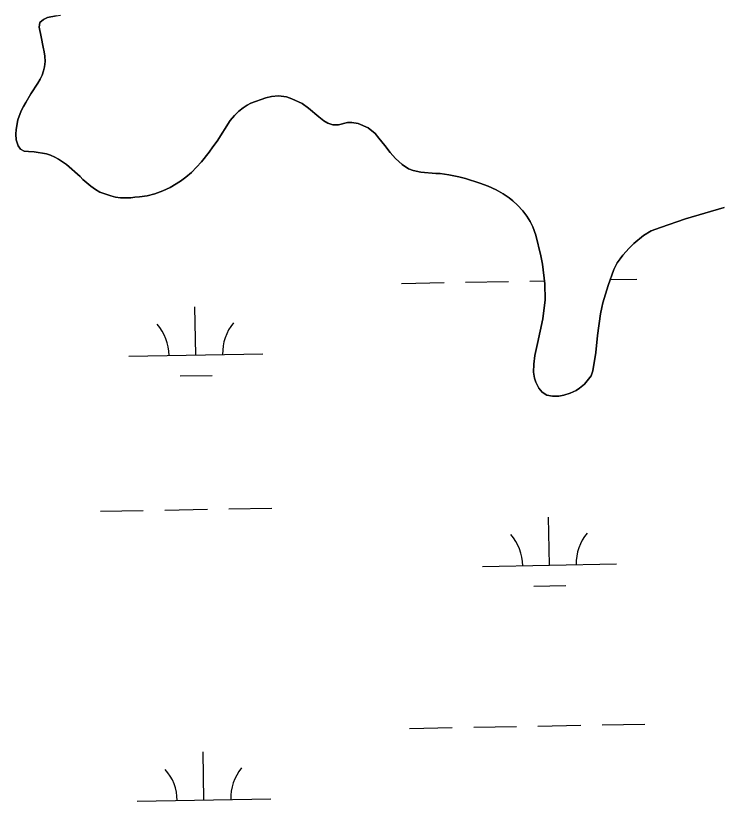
# Model space of a CAD drawing. Extents: x 3957609 to 3995875, y 234277 to 260273.
# Drawn here: x 3983238 to 3983763, y 256912 to 257499 of the extents above; entities that cross this region are included whole.
import ezdxf

# ---------------------------------------------------------------- set-up
doc = ezdxf.new("R2010")
doc.units = 0
doc.layers.add('V-TOPO-SHOR', color=7, linetype='Continuous')
doc.layers.add('V-WETL-SWMP', color=7, linetype='Continuous')

msp = doc.modelspace()

# ---------------------------------------------------------------- linework, layer by layer
at = {"layer": 'V-TOPO-SHOR'}
for points in [[(3983382.778, 257397.218), (3983377.115, 257390.144), (3983369.572, 257382.032), (3983365.386, 257378.499), (3983361.409, 257375.591), (3983353.669, 257370.819), (3983348.234, 257368.335), (3983342.174, 257366.271), (3983336.534, 257364.622), (3983330.687, 257363.809), (3983327.346, 257363.612), (3983324.215, 257363.207), (3983316.492, 257363.236), (3983312.738, 257363.666), (3983309.193, 257364.722), (3983301.062, 257367.467), (3983297.939, 257369.355), (3983294.4, 257371.872), (3983288.367, 257376.904), (3983286.288, 257379.208), (3983276.093, 257388.01), (3983270.264, 257391.998), (3983267.348, 257393.468), (3983264.223, 257394.943), (3983261.098, 257395.997), (3983251.919, 257397.492), (3983247.747, 257397.716), (3983244.617, 257398.146), (3983241.699, 257399.616), (3983240.04, 257402.127), (3983238.594, 257406.516), (3983238.193, 257410.692), (3983238.414, 257414.239), (3983239.694, 257421.538), (3983242.223, 257428.206), (3983243.905, 257431.54), (3983245.795, 257434.455), (3983249.576, 257440.91), (3983254.821, 257448.821), (3983256.502, 257451.738), (3983257.974, 257454.863), (3983259.029, 257457.99), (3983259.666, 257461.118), (3983260.098, 257465.083), (3983259.906, 257469.048), (3983259.5, 257472.39), (3983258.677, 257475.73), (3983257.245, 257483.459), (3983255.603, 257490.769), (3983256.242, 257494.316), (3983258.962, 257496.392), (3983261.888, 257497.842), (3983268.364, 257499.278), (3983271.704, 257499.684)], [(3983767.687, 257355.939), (3983738.853, 257347.488), (3983720.046, 257341.088), (3983713.149, 257338.399), (3983707.502, 257335.082), (3983700.175, 257329.056), (3983696.613, 257325.522), (3983692.003, 257320.322), (3983689.908, 257317.614), (3983687.809, 257314.491), (3983685.286, 257309.494), (3983681.067, 257297.611), (3983677.055, 257284.687), (3983676.207, 257281.141), (3983675.355, 257276.345), (3983673, 257260.283), (3983671.908, 257247.556), (3983669.561, 257233.79), (3983668.297, 257230.247), (3983665.361, 257226.294), (3983663.265, 257224.004), (3983659.497, 257220.887), (3983656.986, 257219.226), (3983652.595, 257217.156), (3983648, 257215.712), (3983644.24, 257214.891), (3983639.439, 257214.909), (3983635.06, 257215.759), (3983631.728, 257217.858), (3983629.236, 257221), (3983626.956, 257225.391), (3983625.922, 257228.315), (3983625.314, 257232.909), (3983625.334, 257238.752), (3983626.195, 257245.22), (3983628.314, 257254.395), (3983632.14, 257272.747), (3983633.86, 257286.933), (3983633.696, 257298.83), (3983631.872, 257313.656), (3983630.643, 257319.711), (3983626.942, 257335.379), (3983624.671, 257341.439), (3983622.805, 257345.412), (3983620.317, 257349.387), (3983617.202, 257353.571), (3983613.251, 257357.759), (3983609.714, 257360.905), (3983607.011, 257363.209), (3983602.43, 257366.148), (3983597.222, 257369.089), (3983591.389, 257371.825), (3983585.136, 257374.141), (3983574.503, 257377.52), (3983569.5, 257378.792), (3983561.992, 257380.279), (3983555.526, 257381.346), (3983552.186, 257381.36), (3983540.92, 257382.237), (3983535.29, 257383.509), (3983531.747, 257384.774), (3983526.959, 257388.131), (3983522.175, 257392.532), (3983518.017, 257397.138), (3983514.071, 257402.371), (3983509.708, 257407.812), (3983506.798, 257411.163), (3983501.596, 257415.564), (3983494.097, 257418.722), (3983489.507, 257419.574), (3983486.167, 257419.377), (3983479.482, 257417.733), (3983475.308, 257417.749), (3983471.556, 257419.015), (3983468.431, 257420.696), (3983464.685, 257423.631), (3983456.989, 257430.129), (3983452.201, 257433.695), (3983444.701, 257437.271), (3983440.531, 257438.538), (3983434.69, 257439.395), (3983429.261, 257438.788), (3983425.085, 257437.969), (3983414.007, 257433.836), (3983411.081, 257432.386), (3983408.152, 257430.519), (3983405.013, 257428.024), (3983401.66, 257424.698), (3983398.516, 257420.952), (3983388.651, 257405.545), (3983385.503, 257401.175), (3983382.778, 257397.218)]]:
    msp.add_lwpolyline(points, dxfattribs=at)
at = {"layer": 'V-WETL-SWMP'}
for p, q in [((3983268.364, 257499.279), (3983261.889, 257497.842)), ((3983256.241, 257494.315), (3983255.602, 257490.769)), ((3983258.962, 257496.392), (3983256.241, 257494.315)), ((3983261.889, 257497.842), (3983258.962, 257496.392)), ((3983255.602, 257490.769), (3983257.245, 257483.459)), ((3983257.245, 257483.459), (3983258.677, 257475.731)), ((3983258.677, 257475.731), (3983259.5, 257472.389)), ((3983259.5, 257472.389), (3983259.905, 257469.048)), ((3983259.905, 257469.048), (3983260.099, 257465.082)), ((3983260.099, 257465.082), (3983259.667, 257461.118)), ((3983259.029, 257457.99), (3983257.974, 257454.863)), ((3983259.667, 257461.118), (3983259.029, 257457.99)), ((3983256.502, 257451.738), (3983254.821, 257448.822)), ((3983257.974, 257454.863), (3983256.502, 257451.738)), ((3983254.821, 257448.822), (3983249.575, 257440.911)), ((3983249.575, 257440.911), (3983245.794, 257434.455)), ((3983429.262, 257438.789), (3983434.691, 257439.395)), ((3983434.691, 257439.395), (3983440.531, 257438.539)), ((3983245.794, 257434.455), (3983243.905, 257431.54)), ((3983411.081, 257432.386), (3983414.008, 257433.836)), ((3983414.008, 257433.836), (3983425.085, 257437.969)), ((3983425.085, 257437.969), (3983429.262, 257438.789)), ((3983440.531, 257438.539), (3983444.701, 257437.271)), ((3983444.701, 257437.271), (3983452.201, 257433.695)), ((3983452.201, 257433.695), (3983456.988, 257430.13)), ((3983242.223, 257428.207), (3983239.694, 257421.538)), ((3983243.905, 257431.54), (3983242.223, 257428.207)), ((3983401.661, 257424.698), (3983405.013, 257428.025)), ((3983405.013, 257428.025), (3983408.152, 257430.518)), ((3983408.152, 257430.518), (3983411.081, 257432.386)), ((3983456.988, 257430.13), (3983464.686, 257423.632)), ((3983398.517, 257420.953), (3983401.661, 257424.698)), ((3983464.686, 257423.632), (3983468.432, 257420.696)), ((3983239.694, 257421.538), (3983238.415, 257414.238)), ((3983388.651, 257405.545), (3983398.517, 257420.953)), ((3983468.432, 257420.696), (3983471.557, 257419.015)), ((3983471.557, 257419.015), (3983475.309, 257417.749)), ((3983475.309, 257417.749), (3983479.483, 257417.733)), ((3983479.483, 257417.733), (3983486.167, 257419.378)), ((3983486.167, 257419.378), (3983489.507, 257419.575)), ((3983489.507, 257419.575), (3983494.096, 257418.723)), ((3983494.096, 257418.723), (3983501.597, 257415.565)), ((3983238.415, 257414.238), (3983238.193, 257410.691)), ((3983238.193, 257410.691), (3983238.595, 257406.515)), ((3983501.597, 257415.565), (3983506.799, 257411.163)), ((3983506.799, 257411.163), (3983509.708, 257407.813)), ((3983238.595, 257406.515), (3983240.04, 257402.127)), ((3983385.504, 257401.174), (3983388.651, 257405.545)), ((3983509.708, 257407.813), (3983514.071, 257402.371)), ((3983240.04, 257402.127), (3983241.7, 257399.616)), ((3983241.7, 257399.616), (3983244.617, 257398.145)), ((3983382.777, 257397.219), (3983385.504, 257401.174)), ((3983514.071, 257402.371), (3983518.017, 257397.138)), ((3983244.617, 257398.145), (3983247.746, 257397.716)), ((3983247.746, 257397.716), (3983251.919, 257397.492)), ((3983251.919, 257397.492), (3983261.097, 257395.997)), ((3983261.097, 257395.997), (3983264.223, 257394.942)), ((3983264.223, 257394.942), (3983267.349, 257393.469)), ((3983267.349, 257393.469), (3983270.265, 257391.998)), ((3983377.115, 257390.144), (3983382.777, 257397.219)), ((3983518.017, 257397.138), (3983522.174, 257392.532)), ((3983522.174, 257392.532), (3983526.959, 257388.131)), ((3983270.265, 257391.998), (3983276.094, 257388.011)), ((3983276.094, 257388.011), (3983286.288, 257379.208)), ((3983369.572, 257382.032), (3983377.115, 257390.144)), ((3983526.959, 257388.131), (3983531.746, 257384.774)), ((3983365.385, 257378.499), (3983369.572, 257382.032)), ((3983531.746, 257384.774), (3983535.29, 257383.509)), ((3983535.29, 257383.509), (3983540.92, 257382.236)), ((3983540.92, 257382.236), (3983552.187, 257381.36)), ((3983552.187, 257381.36), (3983555.526, 257381.347)), ((3983555.526, 257381.347), (3983561.992, 257380.28)), ((3983286.288, 257379.208), (3983288.367, 257376.904)), ((3983288.367, 257376.904), (3983294.401, 257371.873)), ((3983353.669, 257370.82), (3983361.409, 257375.592)), ((3983361.409, 257375.592), (3983365.385, 257378.499)), ((3983561.992, 257380.28), (3983569.5, 257378.792)), ((3983569.5, 257378.792), (3983574.504, 257377.521)), ((3983574.504, 257377.521), (3983585.136, 257374.142)), ((3983294.401, 257371.873), (3983297.94, 257369.356)), ((3983297.94, 257369.356), (3983301.063, 257367.466)), ((3983348.234, 257368.336), (3983353.669, 257370.82)), ((3983585.136, 257374.142), (3983591.388, 257371.824)), ((3983591.388, 257371.824), (3983597.222, 257369.089)), ((3983597.222, 257369.089), (3983602.429, 257366.148)), ((3983301.063, 257367.466), (3983309.193, 257364.723)), ((3983309.193, 257364.723), (3983312.737, 257363.666)), ((3983312.737, 257363.666), (3983316.492, 257363.235)), ((3983316.492, 257363.235), (3983324.214, 257363.207)), ((3983324.214, 257363.207), (3983327.346, 257363.612)), ((3983327.346, 257363.612), (3983330.686, 257363.809)), ((3983330.686, 257363.809), (3983336.533, 257364.622)), ((3983336.533, 257364.622), (3983342.174, 257366.271)), ((3983342.174, 257366.271), (3983348.234, 257368.336)), ((3983602.429, 257366.148), (3983607.01, 257363.209)), ((3983607.01, 257363.209), (3983609.714, 257360.904)), ((3983609.714, 257360.904), (3983613.251, 257357.76)), ((3983613.251, 257357.76), (3983617.201, 257353.571)), ((3983617.201, 257353.571), (3983620.316, 257349.386)), ((3983738.854, 257347.489), (3983767.686, 257355.939)), ((3983620.316, 257349.386), (3983622.806, 257345.411)), ((3983720.047, 257341.088), (3983738.854, 257347.489)), ((3983622.806, 257345.411), (3983624.67, 257341.439)), ((3983624.67, 257341.439), (3983626.943, 257335.378)), ((3983713.149, 257338.4), (3983720.047, 257341.088)), ((3983626.943, 257335.378), (3983630.642, 257319.712)), ((3983700.175, 257329.056), (3983707.502, 257335.082)), ((3983707.502, 257335.082), (3983713.149, 257338.4)), ((3983696.614, 257325.521), (3983700.175, 257329.056)), ((3983692.004, 257320.321), (3983696.614, 257325.521)), ((3983630.642, 257319.712), (3983631.872, 257313.655)), ((3983687.808, 257314.492), (3983689.907, 257317.615)), ((3983689.907, 257317.615), (3983692.004, 257320.321)), ((3983631.872, 257313.655), (3983633.696, 257298.83)), ((3983685.285, 257309.493), (3983687.808, 257314.492)), ((3983681.067, 257297.612), (3983685.285, 257309.493)), ((3983526.49, 257299.221), (3983558.485, 257299.803)), ((3983574.482, 257300.094), (3983606.477, 257300.675)), ((3983622.474, 257300.966), (3983633.409, 257301.165)), ((3983633.696, 257298.83), (3983633.861, 257286.933)), ((3983682.646, 257302.06), (3983702.461, 257302.421)), ((3983677.054, 257284.687), (3983681.067, 257297.612)), ((3983633.861, 257286.933), (3983632.139, 257272.747)), ((3983372.846, 257245.677), (3983372.192, 257281.671)), ((3983675.354, 257276.345), (3983676.207, 257281.142)), ((3983676.207, 257281.142), (3983677.054, 257284.687)), ((3983672.999, 257260.283), (3983675.354, 257276.345)), ((3983632.139, 257272.747), (3983628.315, 257254.395)), ((3983671.909, 257247.556), (3983672.999, 257260.283)), ((3983628.315, 257254.395), (3983626.194, 257245.22)), ((3983322.855, 257244.768), (3983422.838, 257246.586)), ((3983669.562, 257233.79), (3983671.909, 257247.556)), ((3983626.194, 257245.22), (3983625.335, 257238.753)), ((3983625.335, 257238.753), (3983625.314, 257232.91)), ((3983361.129, 257230.03), (3983385.125, 257230.467)), ((3983625.314, 257232.91), (3983625.923, 257228.316)), ((3983625.923, 257228.316), (3983626.956, 257225.39)), ((3983665.361, 257226.293), (3983668.297, 257230.247)), ((3983668.297, 257230.247), (3983669.562, 257233.79)), ((3983626.956, 257225.39), (3983629.235, 257220.999)), ((3983659.497, 257220.888), (3983663.265, 257224.004)), ((3983663.265, 257224.004), (3983665.361, 257226.293)), ((3983629.235, 257220.999), (3983631.728, 257217.859)), ((3983631.728, 257217.859), (3983635.06, 257215.76)), ((3983647.999, 257215.712), (3983652.596, 257217.156)), ((3983652.596, 257217.156), (3983656.986, 257219.227)), ((3983656.986, 257219.227), (3983659.497, 257220.888)), ((3983635.06, 257215.76), (3983639.439, 257214.909)), ((3983639.439, 257214.909), (3983644.24, 257214.891)), ((3983644.24, 257214.891), (3983647.999, 257215.712)), ((3983301.549, 257128.929), (3983333.544, 257129.511)), ((3983349.541, 257129.802), (3983381.536, 257130.384)), ((3983397.533, 257130.675), (3983429.528, 257131.257)), ((3983637.182, 257088.595), (3983636.527, 257124.589)), ((3983587.19, 257087.686), (3983687.174, 257089.504)), ((3983625.464, 257072.948), (3983649.46, 257073.384)), ((3983676.515, 256969.219), (3983708.509, 256969.801)), ((3983532.538, 256966.601), (3983564.533, 256967.183)), ((3983580.53, 256967.474), (3983612.525, 256968.055)), ((3983628.522, 256968.346), (3983660.517, 256968.928)), ((3983378.894, 256913.057), (3983378.24, 256949.051)), ((3983328.903, 256912.148), (3983428.886, 256913.966))]:
    msp.add_line(p, q, dxfattribs=at)
for centre, start, end in [((3983428.071, 257247.156), 140.269876, 181.813534), ((3983317.604, 257245.147), 0.269879, 41.813537), ((3983581.939, 257088.065), 0.269879, 41.813537), ((3983692.407, 257090.074), 140.269876, 181.813534), ((3983323.652, 256912.527), 0.269879, 41.813537), ((3983434.12, 256914.536), 140.269876, 181.813534)]:
    msp.add_arc(centre, 35.246, start, end, dxfattribs=at)

doc.saveas('drawing.dxf')
